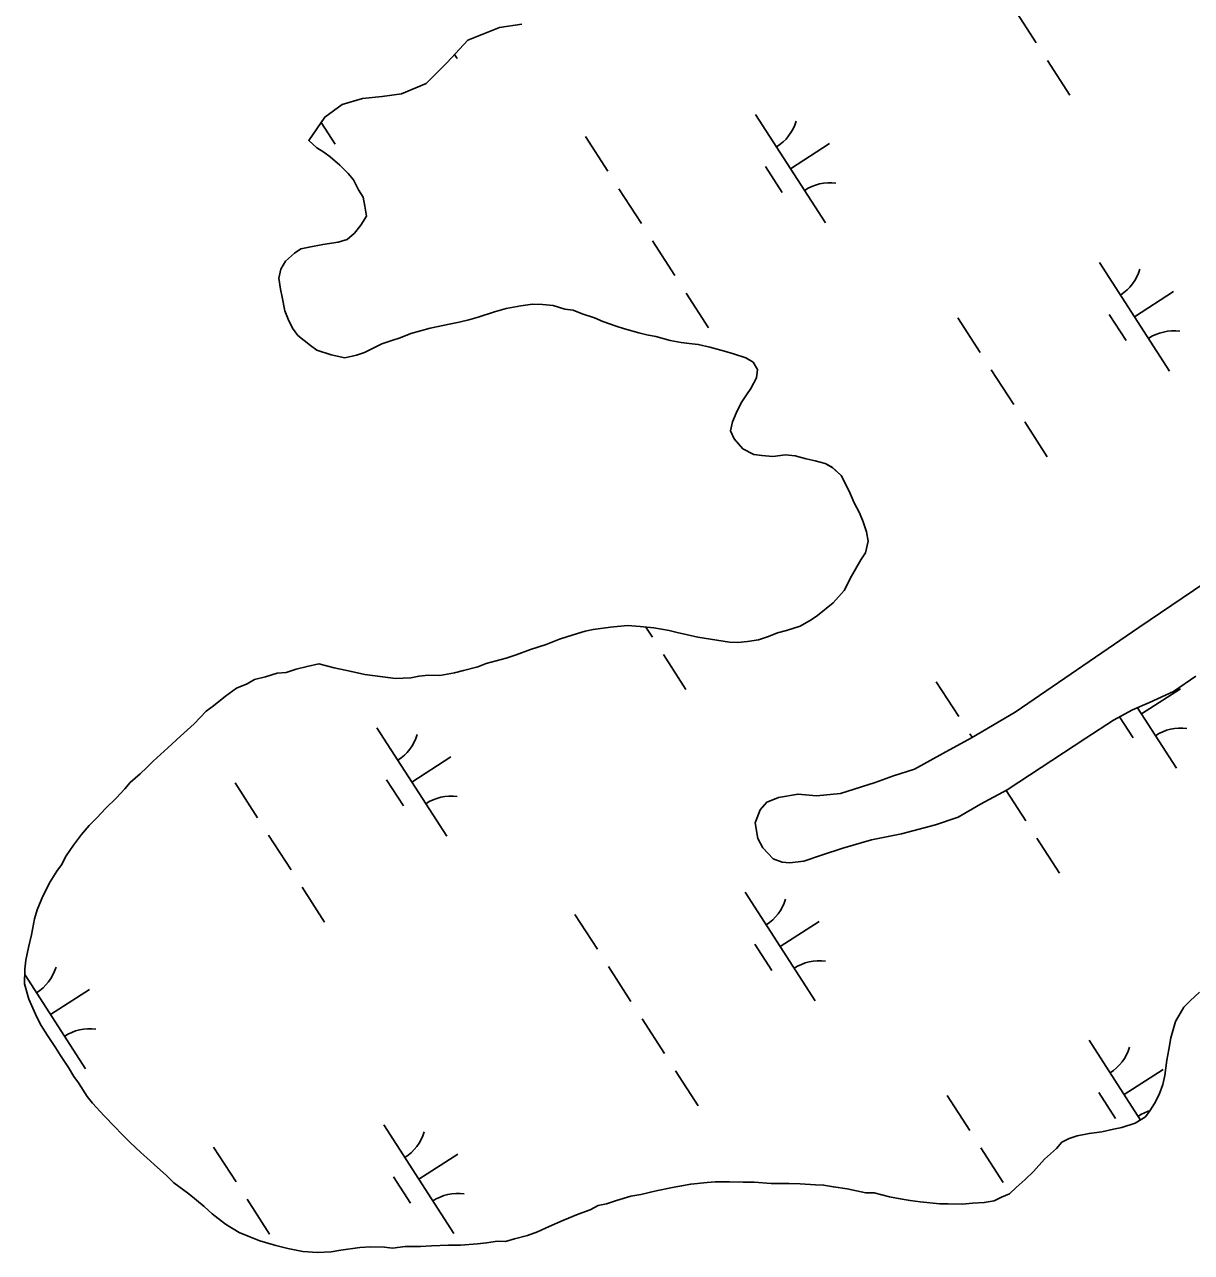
# Model space of a CAD drawing. Extents: x 3937982 to 3958556, y 219448 to 241894.
# Drawn here: x 3945111.1 to 3945562.8, y 235216.4 to 235691.6 of the extents above; entities that cross this region are included whole.
import ezdxf

# ---------------------------------------------------------------- set-up
doc = ezdxf.new("R2010")
doc.units = 0
doc.layers.add('V-TOPO-SHOR', color=7, linetype='Continuous')
doc.layers.add('V-WETL-SWMP', color=7, linetype='Continuous')

msp = doc.modelspace()

# ---------------------------------------------------------------- linework, layer by layer
at = {"layer": 'V-TOPO-SHOR'}
for points in [[(3945221.064, 235646.762), (3945227.307, 235655.775), (3945234.018, 235660.584), (3945241.921, 235662.929), (3945249.454, 235663.703), (3945256.99, 235664.827), (3945266.489, 235668.724), (3945274.642, 235676.839), (3945282.629, 235685.479), (3945294.94, 235690.388), (3945303.527, 235691.674)], [(3945221.064, 235646.762), (3945224.175, 235643.921), (3945226.95, 235642.135), (3945229.375, 235640.353), (3945233.182, 235637.155), (3945236.289, 235633.964), (3945238.356, 235631.488), (3945240.404, 235627.613), (3945242.116, 235624.791), (3945242.767, 235621.283), (3945243.416, 235617.426), (3945241.272, 235613.957), (3945238.782, 235610.84), (3945235.949, 235608.429), (3945232.439, 235607.426), (3945226.477, 235606.455), (3945221.218, 235605.474), (3945218.06, 235604.819), (3945215.588, 235603.1), (3945212.047, 235600), (3945210.257, 235596.874), (3945209.512, 235593.387), (3945210.155, 235589.178), (3945210.812, 235586.02), (3945211.793, 235580.761), (3945213.151, 235577.595), (3945214.853, 235574.072), (3945216.915, 235571.246), (3945221.761, 235567.332), (3945224.185, 235565.552), (3945229.76, 235563.73), (3945234.993, 235562.609), (3945239.554, 235563.599), (3945242.716, 235564.606), (3945246.593, 235566.654), (3945249.409, 235568.016), (3945253.275, 235569.366), (3945256.437, 235570.371), (3945260.658, 235572.065), (3945268.031, 235574.068), (3945276.1, 235575.708), (3945279.258, 235576.368), (3945283.119, 235577.365), (3945286.631, 235578.369), (3945292.955, 235580.384), (3945297.52, 235581.723), (3945303.132, 235582.698), (3945307.689, 235583.337), (3945311.537, 235583.286), (3945315.729, 235582.88), (3945320.257, 235581.42), (3945323.403, 235581.029), (3945326.88, 235579.583), (3945331.761, 235578.121), (3945334.89, 235576.679), (3945340.113, 235574.861), (3945343.248, 235573.769), (3945348.827, 235572.296), (3945351.964, 235571.555)], [(3945351.964, 235571.555), (3945355.452, 235570.81), (3945361.033, 235569.335), (3945365.221, 235568.579), (3945368.365, 235568.188), (3945371.857, 235567.793), (3945376.391, 235566.683), (3945381.97, 235565.208), (3945385.453, 235564.113), (3945390.332, 235562.648), (3945393.107, 235560.862), (3945394.819, 235558.04), (3945394.428, 235554.899), (3945392.271, 235550.729), (3945390.491, 235548.302), (3945388.705, 235545.527), (3945386.909, 235542.054), (3945385.105, 235537.878), (3945384.36, 235534.39), (3945385.715, 235531.224), (3945389.162, 235527.328), (3945393.334, 235525.174), (3945396.476, 235524.783), (3945400.67, 235524.377), (3945405.577, 235525.012), (3945409.419, 235524.611), (3945413.603, 235523.507), (3945417.091, 235522.759), (3945420.925, 235521.66), (3945423.706, 235520.224), (3945427.161, 235517.029), (3945430.231, 235511.041), (3945432.268, 235506.465), (3945434.316, 235502.591), (3945435.67, 235499.072), (3945437.018, 235495.208), (3945437.671, 235491.699), (3945436.561, 235487.165), (3945434.775, 235484.39), (3945431.193, 235478.142), (3945428.322, 235472.581), (3945424.058, 235467.74), (3945418.047, 235462.921), (3945415.575, 235461.205), (3945411.344, 235458.813), (3945406.075, 235457.131), (3945402.562, 235456.13), (3945399.048, 235454.776), (3945395.179, 235453.428), (3945390.975, 235452.785), (3945387.12, 235452.486), (3945383.972, 235452.527), (3945379.086, 235453.291), (3945371.752, 235454.438), (3945363.73, 235456.296), (3945360.593, 235457.037), (3945354.659, 235458.163), (3945349.417, 235458.583), (3945344.526, 235458.999), (3945337.87, 235458.387), (3945331.21, 235457.424), (3945328.052, 235456.769), (3945323.487, 235455.429), (3945318.215, 235453.75), (3945312.942, 235451.72), (3945306.966, 235449.699), (3945301.342, 235447.676), (3945297.475, 235446.328), (3945289.752, 235444.331), (3945286.586, 235442.973), (3945280.97, 235441.648), (3945277.458, 235440.645), (3945271.847, 235439.67), (3945267.3, 235439.729), (3945263.798, 235439.426), (3945260.64, 235438.769), (3945254.688, 235438.499), (3945248.751, 235439.277), (3945242.814, 235440.055), (3945237.581, 235441.173), (3945230.952, 235442.66), (3945225.025, 235444.139), (3945220.464, 235443.15), (3945216.252, 235442.156), (3945212.387, 235440.809), (3945208.883, 235440.506), (3945204.318, 235439.166), (3945200.105, 235438.173), (3945197.285, 235436.461), (3945193.064, 235434.767), (3945188.825, 235431.675), (3945184.227, 235427.888), (3945181.401, 235425.825), (3945176.787, 235420.988), (3945171.474, 235416.161), (3945166.518, 235411.678), (3945160.851, 235406.507), (3945158.371, 235404.09), (3945155.891, 235401.673), (3945151.996, 235398.227), (3945149.864, 235395.806)], [(3945580.312, 235483.86), (3945542.363, 235458.299), (3945494.521, 235425.52), (3945477.597, 235415.6), (3945466.495, 235409.45), (3945455.571, 235403.472), (3945447.487, 235400.778), (3945440.282, 235398.251), (3945426.931, 235394.055), (3945417.648, 235393.127), (3945410.484, 235393.748), (3945402.945, 235392.447), (3945401.36, 235391.769), (3945398.372, 235390.586), (3945395.884, 235387.645), (3945393.893, 235382.596), (3945394.864, 235376.637), (3945396.914, 235372.936), (3945400.881, 235368.684), (3945404.362, 235367.414), (3945407.158, 235367.204), (3945412.763, 235367.828), (3945419.618, 235370.185), (3945427.875, 235372.874), (3945438.939, 235376.053), (3945450.514, 235378.349), (3945463.681, 235381.847), (3945472.467, 235384.88), (3945481.103, 235389.838), (3945491.501, 235395.472), (3945521.852, 235415.362), (3945532.616, 235422.391), (3945540.016, 235426.317), (3945546.526, 235429.205), (3945555.855, 235433.454), (3945564.506, 235439.461)], [(3945149.864, 235395.806), (3945146.671, 235392.349), (3945142.415, 235388.208), (3945139.222, 235384.751), (3945136.031, 235381.644), (3945133.187, 235378.185), (3945129.984, 235374.027), (3945127.129, 235369.868), (3945125.335, 235366.393), (3945123.553, 235363.968), (3945121.048, 235359.802), (3945118.175, 235354.244), (3945116.006, 235349.023), (3945114.91, 235345.54), (3945113.778, 235339.257), (3945112.664, 235334.374), (3945111.55, 235329.49), (3945111.154, 235325.998), (3945111.079, 235320.401), (3945112.75, 235314.431), (3945115.805, 235307.394), (3945117.511, 235304.221), (3945119.91, 235300.34), (3945122.998, 235295.753), (3945125.054, 235292.576), (3945128.142, 235287.987), (3945130.195, 235284.46), (3945131.911, 235281.988), (3945135.339, 235276.696), (3945137.406, 235274.22), (3945141.889, 235269.262), (3945146.032, 235265.008), (3945148.792, 235262.174), (3945151.897, 235258.983), (3945156.044, 235255.08), (3945158.465, 235252.95), (3945161.232, 235250.463), (3945166.073, 235246.2), (3945168.834, 235243.365), (3945174.724, 235239.089), (3945180.606, 235234.112), (3945183.717, 235231.272), (3945188.915, 235227.356), (3945194.119, 235224.136), (3945197.598, 235222.693), (3945202.122, 235220.882), (3945208.395, 235219.049), (3945212.93, 235217.939), (3945218.863, 235216.813), (3945224.454, 235216.389), (3945229.707, 235216.667), (3945233.563, 235217.317), (3945240.924, 235218.269), (3945245.124, 235218.564), (3945250.371, 235218.492), (3945253.515, 235218.103), (3945258.422, 235218.736), (3945264.367, 235218.658), (3945268.572, 235218.953), (3945275.222, 235219.213), (3945279.768, 235219.154), (3945286.424, 235219.766), (3945289.926, 235220.067), (3945294.135, 235220.712), (3945297.283, 235220.669), (3945300.795, 235221.673), (3945305.71, 235223.008), (3945309.577, 235224.356), (3945314.15, 235226.393), (3945319.432, 235228.773), (3945325.41, 235231.143), (3945329.979, 235232.832), (3945333.151, 235234.538), (3945336.309, 235235.198), (3945340.176, 235236.545), (3945345.796, 235238.221), (3945349.652, 235238.868), (3945355.618, 235240.189), (3945361.932, 235241.503), (3945365.44, 235242.157), (3945368.946, 235242.81), (3945375.252, 235243.427), (3945378.404, 235243.736), (3945384.001, 235243.66), (3945389.248, 235243.59), (3945393.447, 235243.535), (3945400.088, 235243.097), (3945403.936, 235243.046), (3945407.084, 235243.005), (3945411.283, 235242.949), (3945417.224, 235242.519), (3945420.372, 235242.478), (3945424.212, 235241.729), (3945429.448, 235240.959), (3945436.774, 235239.462), (3945439.924, 235239.421), (3945445.853, 235237.942), (3945450.041, 235237.186), (3945453.879, 235236.437), (3945457.723, 235236.035), (3945465.407, 235235.235)], [(3945465.407, 235235.235), (3945468.557, 235235.192), (3945474.152, 235235.118), (3945478.004, 235235.417), (3945482.557, 235235.706), (3945486.413, 235236.355), (3945489.232, 235237.717), (3945492.398, 235239.075), (3945494.88, 235241.491), (3945498.419, 235244.592), (3945501.61, 235247.699), (3945505.872, 235252.54), (3945510.473, 235256.677), (3945512.605, 235259.098), (3945515.423, 235260.46), (3945518.585, 235261.467), (3945523.146, 235262.457), (3945528.051, 235263.091), (3945532.614, 235264.081), (3945535.77, 235264.738), (3945541.042, 235266.417), (3945544.923, 235268.816), (3945546.702, 235271.24), (3945548.488, 235274.015), (3945550.284, 235277.491), (3945551.734, 235281.321), (3945552.482, 235284.808), (3945553.258, 235290.746), (3945554.016, 235294.936), (3945554.774, 235299.472), (3945556.607, 235305.745), (3945559.828, 235311.301), (3945562.31, 235313.718), (3945565.855, 235317.169)]]:
    msp.add_lwpolyline(points, dxfattribs=at)
at = {"layer": 'V-WETL-SWMP'}
for p, q in [((3945494.026, 235697.9), (3945502.686, 235684.446)), ((3945277.561, 235679.995), (3945278.54, 235678.474)), ((3945507.016, 235677.72), (3945515.676, 235664.266)), ((3945394.044, 235656.827), (3945421.106, 235614.784)), ((3945225.859, 235653.683), (3945231.252, 235645.305)), ((3945328.179, 235648.232), (3945336.839, 235634.778)), ((3945407.575, 235635.806), (3945422.711, 235645.548)), ((3945397.84, 235636.675), (3945404.335, 235626.584)), ((3945341.169, 235628.052), (3945349.829, 235614.598)), ((3945354.159, 235607.871), (3945362.819, 235594.417)), ((3945527.173, 235599.529), (3945554.235, 235557.485)), ((3945367.149, 235587.69), (3945375.808, 235574.236)), ((3945540.704, 235578.507), (3945555.84, 235588.249)), ((3945472.307, 235578.132), (3945480.967, 235564.678)), ((3945530.969, 235579.376), (3945537.464, 235569.286)), ((3945485.297, 235557.951), (3945493.957, 235544.497)), ((3945498.287, 235537.77), (3945506.947, 235524.316)), ((3945351.55, 235458.412), (3945354.09, 235454.467)), ((3945358.42, 235447.741), (3945367.079, 235434.287)), ((3945464.007, 235437.214), (3945472.667, 235423.76)), ((3945543.403, 235424.787), (3945558.538, 235434.53)), ((3945534.966, 235423.639), (3945540.163, 235415.566)), ((3945541.885, 235427.146), (3945556.934, 235403.766)), ((3945247.439, 235419.47), (3945274.501, 235377.426)), ((3945476.997, 235417.033), (3945477.831, 235415.736)), ((3945260.97, 235398.448), (3945276.105, 235408.19)), ((3945192.572, 235398.073), (3945201.232, 235384.619)), ((3945251.235, 235399.317), (3945257.729, 235389.227)), ((3945491.036, 235395.222), (3945498.646, 235383.399)), ((3945205.562, 235377.892), (3945214.222, 235364.438)), ((3945502.976, 235376.672), (3945511.636, 235363.218)), ((3945218.552, 235357.711), (3945227.212, 235344.257)), ((3945390.004, 235355.779), (3945417.067, 235313.736)), ((3945324.139, 235347.185), (3945332.799, 235333.731)), ((3945403.536, 235334.758), (3945418.671, 235344.5)), ((3945393.8, 235335.627), (3945400.295, 235325.537)), ((3945111.126, 235323.917), (3945134.634, 235287.397)), ((3945337.129, 235327.004), (3945345.789, 235313.55)), ((3945121.102, 235308.419), (3945136.238, 235318.161)), ((3945350.119, 235306.823), (3945358.779, 235293.369)), ((3945523.134, 235298.481), (3945542.995, 235267.625)), ((3945363.109, 235286.642), (3945371.769, 235273.188)), ((3945536.665, 235277.459), (3945551.8, 235287.202)), ((3945468.268, 235277.084), (3945476.928, 235263.63)), ((3945526.93, 235278.328), (3945533.425, 235268.238)), ((3945250.137, 235265.75), (3945277.199, 235223.707)), ((3945184.272, 235257.155), (3945192.932, 235243.701)), ((3945481.257, 235256.903), (3945489.917, 235243.449)), ((3945263.668, 235244.728), (3945278.804, 235254.471)), ((3945253.933, 235245.598), (3945260.428, 235235.507)), ((3945197.262, 235236.974), (3945205.922, 235223.52))]:
    msp.add_line(p, q, dxfattribs=at)
for points in [[(3945279.258, 235576.367), (3945276.1, 235575.709), (3945268.032, 235574.067), (3945260.658, 235572.066), (3945256.437, 235570.372), (3945253.275, 235569.365), (3945249.409, 235568.016), (3945246.592, 235566.654), (3945242.716, 235564.607), (3945239.554, 235563.599), (3945234.993, 235562.61), (3945229.76, 235563.729), (3945224.186, 235565.552), (3945221.761, 235567.333), (3945216.915, 235571.246), (3945214.853, 235574.072), (3945213.15, 235577.594), (3945211.793, 235580.76), (3945210.813, 235586.021), (3945210.155, 235589.179), (3945209.511, 235593.386), (3945210.257, 235596.874), (3945212.048, 235599.999), (3945215.588, 235603.101), (3945218.059, 235604.818), (3945221.217, 235605.475), (3945226.478, 235606.455), (3945232.438, 235607.426), (3945235.95, 235608.429), (3945238.781, 235610.84), (3945241.271, 235613.956), (3945243.417, 235617.426), (3945242.768, 235621.283), (3945242.115, 235624.79), (3945240.403, 235627.612), (3945238.355, 235631.488), (3945236.289, 235633.964), (3945233.182, 235637.154), (3945229.376, 235640.353), (3945226.951, 235642.135), (3945224.176, 235643.921), (3945221.065, 235646.761), (3945227.307, 235655.775), (3945234.018, 235660.584), (3945241.921, 235662.928), (3945249.454, 235663.703), (3945256.991, 235664.827), (3945266.488, 235668.725), (3945274.643, 235676.838), (3945282.629, 235685.479), (3945294.94, 235690.389), (3945303.528, 235691.674)], [(3945216.252, 235442.157), (3945220.464, 235443.15), (3945225.025, 235444.139), (3945230.953, 235442.661), (3945237.581, 235441.174), (3945242.814, 235440.055), (3945248.751, 235439.277), (3945254.689, 235438.498), (3945260.64, 235438.769), (3945263.797, 235439.427), (3945267.3, 235439.73), (3945271.847, 235439.67), (3945277.458, 235440.645), (3945280.97, 235441.648), (3945286.585, 235442.973), (3945289.752, 235444.331), (3945297.475, 235446.327), (3945301.342, 235447.676), (3945306.966, 235449.7), (3945312.941, 235451.72), (3945318.215, 235453.749), (3945323.486, 235455.429), (3945328.052, 235456.768), (3945331.209, 235457.425), (3945337.869, 235458.387), (3945344.525, 235458.998), (3945349.417, 235458.583), (3945354.659, 235458.164), (3945360.592, 235457.036), (3945363.731, 235456.295), (3945371.753, 235454.439), (3945379.085, 235453.292), (3945383.973, 235452.527), (3945387.121, 235452.486), (3945390.974, 235452.785), (3945395.18, 235453.428), (3945399.047, 235454.777), (3945402.563, 235456.129), (3945406.075, 235457.132), (3945411.345, 235458.812), (3945415.575, 235461.205), (3945418.047, 235462.921), (3945424.059, 235467.74), (3945428.321, 235472.581), (3945431.194, 235478.141), (3945434.775, 235484.391), (3945436.561, 235487.166), (3945437.671, 235491.7), (3945437.018, 235495.207), (3945435.67, 235499.073), (3945434.317, 235502.59), (3945432.269, 235506.465), (3945430.231, 235511.04), (3945427.161, 235517.029), (3945423.705, 235520.223), (3945420.925, 235521.66), (3945417.091, 235522.76), (3945413.603, 235523.506), (3945409.419, 235524.611), (3945405.576, 235525.012), (3945400.669, 235524.377), (3945396.476, 235524.783), (3945393.333, 235525.174), (3945389.163, 235527.329), (3945385.716, 235531.223), (3945384.359, 235534.39), (3945385.105, 235537.878), (3945386.909, 235542.053), (3945388.705, 235545.528), (3945390.491, 235548.303), (3945392.272, 235550.728), (3945394.427, 235554.898), (3945394.818, 235558.041), (3945393.106, 235560.863), (3945390.331, 235562.649), (3945385.453, 235564.113), (3945381.969, 235565.209), (3945376.39, 235566.682), (3945371.857, 235567.792), (3945368.364, 235568.188), (3945365.22, 235568.58), (3945361.032, 235569.335), (3945355.453, 235570.809), (3945351.965, 235571.555), (3945348.826, 235572.296), (3945343.248, 235573.769), (3945340.113, 235574.86), (3945334.89, 235576.679), (3945331.76, 235578.12), (3945326.881, 235579.584), (3945323.402, 235581.03), (3945320.258, 235581.421), (3945315.729, 235582.881), (3945311.537, 235583.286), (3945307.689, 235583.337), (3945303.132, 235582.698), (3945297.521, 235581.723), (3945292.955, 235580.384), (3945286.631, 235578.368), (3945283.119, 235577.365), (3945279.258, 235576.367)], [(3945580.313, 235483.86), (3945542.363, 235458.298), (3945494.522, 235425.521), (3945477.597, 235415.599), (3945466.495, 235409.449), (3945455.57, 235403.471), (3945447.488, 235400.779), (3945440.282, 235398.251), (3945426.932, 235394.055), (3945417.648, 235393.128), (3945410.484, 235393.748), (3945402.945, 235392.448), (3945401.361, 235391.77), (3945398.372, 235390.585), (3945395.884, 235387.644), (3945393.893, 235382.597), (3945394.863, 235376.637), (3945396.913, 235372.936), (3945400.88, 235368.685), (3945404.362, 235367.415), (3945407.158, 235367.203), (3945412.764, 235367.828), (3945419.618, 235370.186)], [(3945384.002, 235243.661), (3945378.405, 235243.735), (3945375.253, 235243.427), (3945368.947, 235242.811), (3945365.44, 235242.157), (3945361.932, 235241.504), (3945355.618, 235240.188), (3945349.652, 235238.868), (3945345.795, 235238.22), (3945340.175, 235236.545), (3945336.309, 235235.197), (3945333.152, 235234.539), (3945329.98, 235232.832), (3945325.41, 235231.143), (3945319.431, 235228.773), (3945314.151, 235226.394), (3945309.576, 235224.356), (3945305.71, 235223.007), (3945300.794, 235221.673), (3945297.282, 235220.67), (3945294.134, 235220.712), (3945289.927, 235220.068), (3945286.424, 235219.765), (3945279.769, 235219.153), (3945275.221, 235219.213), (3945268.571, 235218.952), (3945264.368, 235218.658), (3945258.422, 235218.736), (3945253.515, 235218.102), (3945250.372, 235218.493), (3945245.125, 235218.563), (3945240.923, 235218.269), (3945233.563, 235217.317), (3945229.706, 235216.668), (3945224.454, 235216.388), (3945218.862, 235216.812), (3945212.929, 235217.94), (3945208.396, 235219.05), (3945202.123, 235220.882), (3945197.599, 235222.692), (3945194.119, 235224.137), (3945188.914, 235227.355), (3945183.718, 235231.272), (3945180.607, 235234.113), (3945174.725, 235239.089), (3945168.834, 235243.365), (3945166.073, 235246.2), (3945161.232, 235250.463), (3945158.466, 235252.949), (3945156.045, 235255.08), (3945151.898, 235258.983), (3945148.792, 235262.173), (3945146.031, 235265.009), (3945141.889, 235269.262), (3945137.406, 235274.22), (3945135.34, 235276.696), (3945131.911, 235281.989), (3945130.195, 235284.461), (3945128.143, 235287.987), (3945125.055, 235292.576), (3945122.998, 235295.752), (3945119.91, 235300.341), (3945117.512, 235304.221), (3945115.805, 235307.393), (3945112.749, 235314.431), (3945111.079, 235320.4), (3945111.154, 235325.997), (3945111.55, 235329.49), (3945112.664, 235334.374), (3945113.778, 235339.257), (3945114.911, 235345.539), (3945116.007, 235349.024), (3945118.175, 235354.243), (3945121.048, 235359.802), (3945123.552, 235363.967), (3945125.334, 235366.393), (3945127.129, 235369.868), (3945129.983, 235374.028), (3945133.187, 235378.184), (3945136.032, 235381.645), (3945139.222, 235384.751), (3945142.416, 235388.208), (3945146.67, 235392.349), (3945149.864, 235395.806), (3945151.995, 235398.226), (3945155.89, 235401.673), (3945158.371, 235404.09), (3945160.852, 235406.506), (3945166.518, 235411.678), (3945171.475, 235416.161), (3945176.787, 235420.989), (3945181.4, 235425.825), (3945184.226, 235427.887), (3945188.824, 235431.675), (3945193.064, 235434.767), (3945197.284, 235436.46), (3945200.106, 235438.172), (3945204.318, 235439.166), (3945208.883, 235440.505), (3945212.386, 235440.808), (3945216.252, 235442.157)], [(3945419.618, 235370.186), (3945427.875, 235372.875), (3945438.938, 235376.052), (3945450.514, 235378.348), (3945463.68, 235381.847), (3945472.467, 235384.879), (3945481.104, 235389.838), (3945491.5, 235395.473), (3945521.852, 235415.362), (3945532.616, 235422.392), (3945540.015, 235426.317), (3945546.526, 235429.204), (3945555.854, 235433.454), (3945564.505, 235439.462)], [(3945565.855, 235317.169), (3945562.31, 235313.717), (3945559.829, 235311.301), (3945556.607, 235305.746), (3945554.774, 235299.473), (3945554.015, 235294.935), (3945553.259, 235290.746), (3945552.481, 235284.809), (3945551.735, 235281.32), (3945550.285, 235277.491), (3945548.489, 235274.016), (3945546.703, 235271.241), (3945544.922, 235268.816), (3945541.041, 235266.418), (3945535.771, 235264.739), (3945532.614, 235264.081), (3945528.052, 235263.092), (3945523.146, 235262.457), (3945518.585, 235261.468), (3945515.423, 235260.46), (3945512.606, 235259.098), (3945510.474, 235256.678), (3945505.871, 235252.54), (3945501.609, 235247.699), (3945498.419, 235244.592), (3945494.879, 235241.491), (3945492.398, 235239.074), (3945489.231, 235237.717), (3945486.414, 235236.355), (3945482.557, 235235.706), (3945478.005, 235235.417), (3945474.153, 235235.118), (3945468.556, 235235.192), (3945465.408, 235235.234), (3945457.722, 235236.036), (3945453.879, 235236.436), (3945450.04, 235237.187), (3945445.852, 235237.942), (3945439.924, 235239.42), (3945436.775, 235239.462), (3945429.448, 235240.959), (3945424.211, 235241.728), (3945420.372, 235242.479), (3945417.224, 235242.52), (3945411.282, 235242.949), (3945407.084, 235243.005), (3945403.936, 235243.046), (3945400.088, 235243.097), (3945393.447, 235243.535), (3945389.249, 235243.591), (3945384.002, 235243.661)]]:
    msp.add_lwpolyline(points, dxfattribs=at)
for centre, start, end in [((3945392.825, 235659.16), 301.99668, 343.54034), ((3945422.725, 235612.708), 81.99668, 123.54034), ((3945525.954, 235601.861), 301.99668, 343.54034), ((3945555.854, 235555.41), 81.99668, 123.54034), ((3945558.552, 235401.69), 81.99668, 123.54034), ((3945246.219, 235421.802), 301.99668, 343.54034), ((3945276.119, 235375.351), 81.99668, 123.54034), ((3945388.785, 235358.112), 301.99668, 343.54034), ((3945418.685, 235311.66), 81.99668, 123.54034), ((3945106.352, 235331.773), 301.99668, 343.54034), ((3945136.252, 235285.321), 81.99668, 123.54034), ((3945521.914, 235300.814), 301.99668, 343.54034), ((3945551.814, 235254.362), 106.90379, 123.54034), ((3945248.918, 235268.083), 301.99668, 343.54034), ((3945278.818, 235221.631), 81.99668, 123.54034)]:
    msp.add_arc(centre, 17.623, start, end, dxfattribs=at)

doc.saveas('drawing.dxf')
